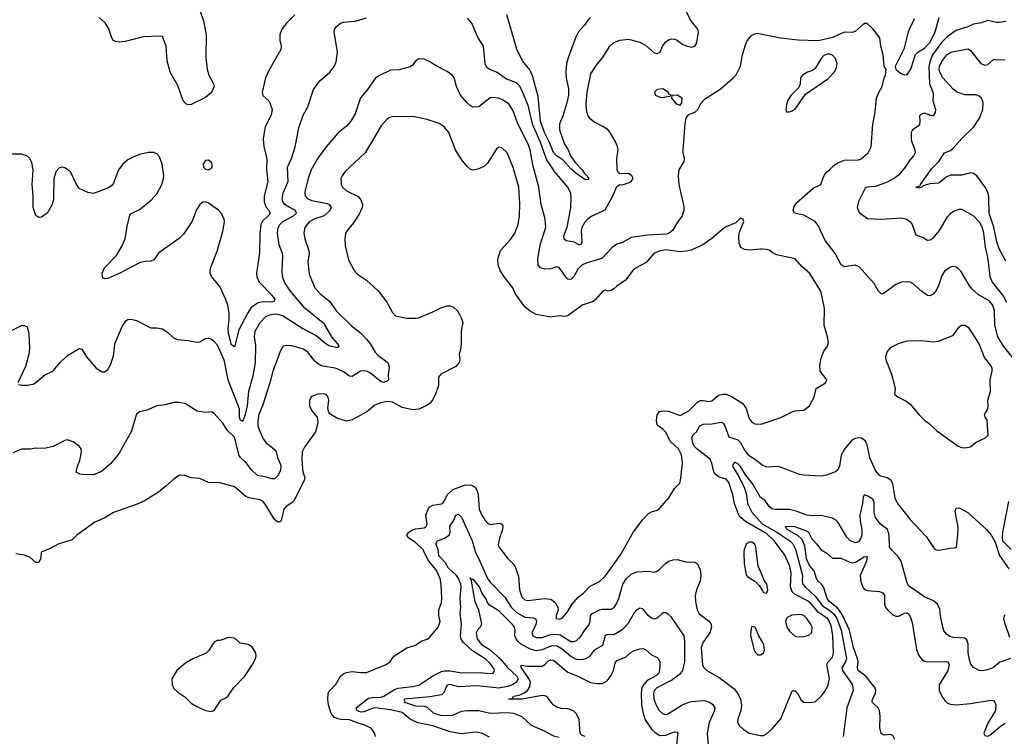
# Model space of a CAD drawing. Header units: inches. Extents: x 1473912 to 1647258, y 640388 to 773423.
# Tile 294 of 420: x 1514837 to 1521685, y 743071 to 748055. Entities that reach past the tile are written whole.
import ezdxf

# ---------------------------------------------------------------- set-up
doc = ezdxf.new("R2010")
doc.units = ezdxf.units.IN
doc.header["$MEASUREMENT"] = 0
doc.layers.add('B5714', color=7, linetype='Continuous')
doc.layers.add('B5724', color=7, linetype='Continuous')

msp = doc.modelspace()

# ---------------------------------------------------------------- linework, layer by layer
at = {"layer": 'B5714', "color": 5}
for points, elevation in [([(1516750, 748088.4), (1516691.7, 748030), (1516661.3, 747990), (1516646.4, 747950), (1516646.4, 747910), (1516654.9, 747870), (1516652.4, 747847.6), (1516570, 747702.7), (1516547.6, 747650), (1516523.6, 747550), (1516527.7, 747527.7), (1516570, 747490.3), (1516577.8, 747477.8), (1516593.4, 747430), (1516586, 747390), (1516545.4, 747310), (1516530.2, 747230), (1516535.8, 747170), (1516556.3, 747090), (1516553.1, 747010), (1516563.5, 746930), (1516538.4, 746830), (1516537, 746790), (1516550, 746752.6), (1516570.2, 746730), (1516580.2, 746710), (1516566.2, 746690), (1516525.4, 746654.6), (1516514.5, 746630), (1516506.6, 746566.6), (1516505.5, 746434.5), (1516484.5, 746290), (1516487.2, 746267.2), (1516503.2, 746230), (1516590, 746140.2), (1516611.2, 746108.8), (1516603.8, 746096.2), (1516590.8, 746090), (1516530, 746092.7), (1516495, 746085), (1516446.7, 746053.3), (1516422.9, 746017.1), (1516361.2, 745898.8), (1516330, 745780.9), (1516310, 745794), (1516290, 745875.1), (1516287.2, 745910), (1516294.2, 745970), (1516294.1, 746014.1), (1516283.9, 746070), (1516271.3, 746110), (1516230, 746199.7), (1516171, 746270), (1516162.3, 746290), (1516160.9, 746310), (1516166.1, 746333.9), (1516210, 746446), (1516250, 746581), (1516261.3, 746650), (1516259.6, 746670), (1516239.5, 746710), (1516220.9, 746730), (1516150, 746779.3), (1516130, 746789.2), (1516110, 746786), (1516090, 746769.3), (1516066.3, 746733.7), (1516034.4, 746650), (1515975.9, 746564.1), (1515946.2, 746533.8), (1515805.8, 746434.2), (1515770, 746384.5), (1515750, 746374.7), (1515710, 746373.7), (1515674.4, 746365.6), (1515530, 746289.7), (1515450, 746255.1), (1515430, 746252), (1515418, 746258), (1515412, 746270), (1515411.5, 746291.5), (1515427.7, 746330), (1515510, 746414.9), (1515550, 746481.3), (1515570, 746530.4), (1515583.9, 746616.1), (1515603.5, 746696.5), (1515611.9, 746708.1), (1515670, 746735.9), (1515750, 746797.7), (1515790, 746844.6), (1515825.3, 746910), (1515837.5, 746950), (1515838.7, 746970), (1515828.2, 747050), (1515810, 747100.5), (1515790, 747121.1), (1515770.7, 747130.7), (1515730, 747131.9), (1515670, 747117.2), (1515630, 747102.4), (1515590, 747080.3), (1515554, 747050), (1515524, 747010), (1515490, 746918), (1515478, 746902), (1515454.4, 746885.6), (1515350, 746847.3), (1515310, 746852.7), (1515250, 746880.9), (1515230, 746912.7), (1515190, 746996.9), (1515150, 747025.1), (1515130, 747029.7), (1515110, 747023), (1515090, 747002), (1515075, 746950), (1515071.3, 746808.7), (1515062.6, 746770), (1515027.3, 746710), (1514990, 746682.7), (1514970, 746678.4), (1514950, 746694.5), (1514929.8, 746750), (1514930.7, 746830), (1514923.2, 746910), (1514930.6, 747010.6), (1514921.7, 747061.7), (1514908.6, 747090), (1514887.9, 747107.9), (1514850, 747119.8), (1514770, 747119.4)], 720), ([(1516085.5, 748130), (1516115.9, 748050), (1516134.6, 747950), (1516131.6, 747791.6), (1516140.2, 747710), (1516153.4, 747670), (1516186, 747610), (1516188.6, 747590), (1516170, 747548.9), (1516130, 747514.2), (1516030, 747465.1), (1516010, 747462.9), (1515991.8, 747470), (1515973.5, 747490), (1515936.3, 747596.3), (1515883.8, 747690), (1515862, 747770), (1515854.7, 747870), (1515830, 747938.4), (1515810, 747941.5), (1515695.9, 747935.9), (1515570, 747902.4), (1515530, 747899.4), (1515503.2, 747903.2), (1515489.9, 747909.9), (1515477.4, 747930), (1515455.3, 747995.3), (1515432.7, 748032.7), (1515390, 748069.3)], 680), ([(1517950, 748066), (1517984, 748024), (1518023, 747930), (1518060.4, 747870), (1518072.4, 747750), (1518080.5, 747730), (1518105.6, 747710), (1518157.3, 747690), (1518223.8, 747643.8), (1518290, 747618), (1518310, 747597.6), (1518327.4, 747567.4), (1518370, 747460.5), (1518402.2, 747330), (1518454.9, 747210), (1518500.8, 747080.8), (1518556.2, 746996.2), (1518647.7, 746890), (1518667, 746850), (1518670.6, 746810.6), (1518667.6, 746750), (1518643.2, 746610), (1518619.5, 746550), (1518622.5, 746530), (1518640.5, 746520.5), (1518690.4, 746510.4), (1518731.5, 746488.5), (1518743.6, 746496.4), (1518749.3, 746510.7), (1518743.9, 746590), (1518748.7, 746611.3), (1518770.1, 746650), (1518790, 746672.5), (1518810, 746685.7), (1518908.3, 746731.7), (1518962.7, 746830), (1518990, 746895.6), (1519010, 746908.9), (1519030, 746906.8), (1519076.7, 746923.3), (1519089.3, 746930.7), (1519103.1, 746950), (1519094.3, 746970), (1519070, 746986), (1519010, 746983.5), (1519001.6, 746990), (1518993.1, 747010), (1518990.2, 747089.8), (1518999.3, 747150), (1518994.2, 747174.2), (1518978, 747210), (1518946.9, 747266.9), (1518929.1, 747289.1), (1518893.3, 747313.3), (1518830, 747344.2), (1518805.3, 747365.3), (1518789, 747390), (1518778.6, 747430), (1518777.6, 747470), (1518783.5, 747550), (1518810, 747679.3), (1518854.3, 747745.7), (1518890, 747789.5), (1518940.4, 747870), (1518970, 747896.9), (1519010, 747913.7), (1519070, 747919.2), (1519150, 747898), (1519190, 747878.3), (1519250, 747825.4), (1519270, 747819.7), (1519291.3, 747828.7), (1519307.9, 747870), (1519330, 747901.7), (1519350, 747915.8), (1519370, 747921.6), (1519390, 747919.8), (1519410, 747911.8), (1519450, 747883.5), (1519481.2, 747870), (1519510, 747864), (1519533.4, 747870), (1519546.3, 747893.7), (1519558.5, 747970), (1519552.7, 747990), (1519504, 748050), (1519454.7, 748150)], 740), ([(1518807.4, 748070), (1518787.8, 748052.2), (1518764, 748016), (1518722.7, 747970), (1518703.5, 747930), (1518650.8, 747790), (1518639.2, 747750), (1518634.2, 747690), (1518637.2, 747650), (1518653.7, 747573.7), (1518653.6, 747530), (1518643.4, 747476.6), (1518615.2, 747384.8), (1518591.3, 747330), (1518591.1, 747290), (1518626.7, 747190), (1518651.3, 747150), (1518668.7, 747108.7), (1518701, 747061), (1518749, 747010), (1518764.3, 746984.3), (1518781.6, 746970), (1518795.5, 746950), (1518790, 746942.7), (1518770, 746942.4), (1518703.1, 746990), (1518670, 747017.7), (1518617.4, 747077.4), (1518568.8, 747110), (1518550, 747131.5), (1518521.8, 747201.8), (1518486.9, 747270), (1518460.2, 747350), (1518442.1, 747522.1), (1518404.5, 747664.5), (1518385.7, 747705.7), (1518333.7, 747770), (1518295.1, 747850), (1518224.2, 748090)], 720), ([(1514830, 745518), (1514852.7, 745512.7), (1514890, 745512.3), (1514930, 745520.9), (1514950, 745532.3), (1515010, 745582), (1515070, 745612.7), (1515118.8, 745670), (1515170, 745719), (1515250, 745769), (1515270, 745764), (1515302, 745710), (1515370, 745632.7), (1515410, 745605.2), (1515430, 745606), (1515450, 745622.7), (1515470, 745659), (1515492.8, 745727.2), (1515499.9, 745800.1), (1515550, 745922), (1515578, 745962), (1515590, 745969), (1515612.9, 745972.9), (1515650, 745964), (1515750, 745913.2), (1515790, 745912.7), (1515830, 745905.2), (1515870, 745877.2), (1515904.4, 745844.4), (1515931.5, 745831.5), (1516010, 745824), (1516070, 745811.5), (1516090, 745814), (1516130, 745838.4), (1516150, 745840.7), (1516170, 745834), (1516190, 745818), (1516210, 745794.3), (1516257.8, 745690), (1516284.4, 745550), (1516363.7, 745350), (1516364.4, 745290), (1516370, 745273.3), (1516390, 745263), (1516407.3, 745310), (1516420.4, 745370), (1516430, 745472.3), (1516462, 745578), (1516476.2, 745670), (1516480.1, 745790), (1516470.9, 745850), (1516474.6, 745890), (1516509.4, 745950), (1516550, 745989.9), (1516577.7, 746002.3), (1516610, 746008.4), (1516633.4, 746006.6), (1516670, 745995), (1516806.7, 745906.7), (1516899.8, 745859.8), (1516956.8, 745810), (1516986.6, 745790), (1517045.5, 745774.5), (1517057.2, 745782.8), (1517058, 745790), (1517008.8, 745848.8), (1516956.5, 745936.5), (1516819.3, 746050), (1516718, 746170), (1516679.8, 746230), (1516666, 746270), (1516661.6, 746310), (1516667.8, 746410), (1516664.3, 746430), (1516640.6, 746490), (1516629.4, 746570), (1516634.3, 746610), (1516645.2, 746630), (1516665.4, 746650), (1516742.3, 746690), (1516763.2, 746710), (1516754, 746730), (1516710.4, 746750.4), (1516681.8, 746770), (1516667.9, 746790), (1516662.7, 746810), (1516668.7, 746850), (1516705, 746930), (1516700.6, 747030), (1516727.3, 747090), (1516752.3, 747170), (1516777.6, 747302.4), (1516809, 747391), (1516841.6, 747450), (1516880.4, 747570), (1516925.3, 747630), (1516993.1, 747690), (1517023.1, 747730), (1517037.6, 747762.4), (1517046.5, 747830), (1517023.1, 747970), (1517027, 747990), (1517042.4, 748010), (1517068, 748030), (1517090, 748038), (1517170, 748044.2), (1517250, 748066.9)], 740), ([(1520000, 747952.5), (1519970, 747958.4), (1519946.2, 747953.8), (1519920.3, 747939.7), (1519896.3, 747910), (1519882.9, 747877.1), (1519858.3, 747801.7), (1519848.7, 747730), (1519818.7, 747670), (1519795.5, 747644.5), (1519708, 747570), (1519600.4, 747499.6), (1519571.3, 747470), (1519550.7, 747429.3), (1519530, 747409), (1519486.8, 747393.2), (1519471, 747370), (1519463, 747330), (1519448.3, 747148.3), (1519448.2, 747130), (1519458, 747090), (1519456.3, 747070), (1519422, 747010), (1519416.4, 746970), (1519422.3, 746910), (1519455.1, 746755.1), (1519456.5, 746730), (1519444.7, 746690), (1519412.2, 746647.8), (1519377.3, 746590), (1519354, 746570), (1519335.4, 746564.6), (1519203.4, 746556.6), (1519090, 746540.4), (1519030, 746504.7), (1518990, 746494.3), (1518956.4, 746470), (1518885.8, 746394.3), (1518790, 746366.9), (1518750, 746349.2), (1518718.9, 746321.1), (1518690, 746269.7), (1518670, 746248.7), (1518650, 746250.9), (1518640.2, 746260.2), (1518590, 746331.3), (1518570, 746336.9), (1518530, 746323.1), (1518490, 746319.2), (1518458.4, 746330), (1518443.9, 746350), (1518440.3, 746390), (1518456.8, 746490), (1518495.3, 746610), (1518492.3, 746670), (1518463.2, 746770), (1518447.2, 746890), (1518406.2, 747046.2), (1518388.3, 747150), (1518372.6, 747190), (1518302, 747330), (1518270, 747421.6), (1518238.3, 747470), (1518190, 747500.4), (1518164, 747510), (1518130, 747514.8), (1518110, 747511), (1518030, 747448.2), (1517990, 747446.6), (1517970, 747457.4), (1517950, 747475.8), (1517903.1, 747530), (1517874.3, 747590), (1517858.7, 747650), (1517844.5, 747670), (1517810, 747694.3), (1517733.7, 747733.7), (1517690, 747762), (1517650, 747779.5), (1517610, 747782.7), (1517591, 747770), (1517570, 747739), (1517552.5, 747727.5), (1517473.3, 747706.7), (1517415.8, 747704.2), (1517335.6, 747664.4), (1517310, 747646), (1517256.4, 747570), (1517208.2, 747511.8), (1517170, 747400.9), (1517141.1, 747350), (1517110, 747315.1), (1517052.1, 747267.9), (1516968.5, 747171.5), (1516910, 747091.3), (1516863.8, 747010), (1516842.5, 746950), (1516821.6, 746870), (1516819.2, 746850), (1516822.8, 746830), (1516841.7, 746810), (1516870, 746798.1), (1516976.6, 746776.6), (1516990.4, 746770), (1517002.6, 746750), (1516995.6, 746730), (1516955.2, 746690), (1516890, 746669.9), (1516850.2, 746650), (1516821.3, 746610), (1516813.2, 746570), (1516819.1, 746530), (1516849.1, 746450), (1516850.2, 746430), (1516841.3, 746370), (1516850, 746284.7), (1516889.2, 746190), (1516924.2, 746150), (1516994.6, 746094.6), (1517038, 746030), (1517145.7, 745925.7), (1517210, 745874), (1517250, 745833.8), (1517277.9, 745797.9), (1517310, 745742.3), (1517330, 745719.1), (1517397.4, 745670), (1517405.5, 745650), (1517406, 745630), (1517399.3, 745590), (1517401.5, 745550), (1517396, 745544), (1517370, 745533), (1517350, 745535.9), (1517276.5, 745596.5), (1517250, 745609.9), (1517230, 745613.9), (1517207.4, 745610), (1517150, 745574.2), (1517130, 745575.1), (1517090, 745605.6), (1517050, 745624.4), (1517030, 745631.5), (1516945.6, 745645.6), (1516917.5, 745657.5), (1516890, 745680.4), (1516841.8, 745741.8), (1516810, 745763.1), (1516730, 745787.1), (1516690.3, 745789.7), (1516670, 745784.5), (1516650, 745753.2), (1516598, 745610), (1516577.5, 745530), (1516525.3, 745370), (1516500.4, 745310), (1516493.8, 745270), (1516494.5, 745230), (1516499.5, 745210), (1516530, 745140.3), (1516550, 745114.4), (1516610, 745066.7), (1516620.8, 745050), (1516630.2, 745010), (1516650, 744962), (1516653.2, 744950), (1516650, 744920.9), (1516630, 744879.5), (1516610, 744862.9), (1516590, 744861.6), (1516554, 744874), (1516490, 744884.7), (1516450, 744923.8), (1516412.8, 744972.8), (1516372.3, 745010), (1516363.9, 745023.9), (1516330, 745151), (1516279.7, 745199.7), (1516250, 745249.6), (1516190, 745317.2), (1516170, 745329), (1516130, 745324), (1516072.5, 745332.5), (1515990, 745382.7), (1515950, 745392.7), (1515910, 745394), (1515850, 745377.2), (1515790, 745369.4), (1515721.4, 745338.6), (1515670, 745327.8), (1515650, 745311.8), (1515613, 745190), (1515530, 745040.7), (1515470, 744969.4), (1515406.4, 744913.6), (1515350, 744889.7), (1515271.7, 744891.7), (1515254.8, 744894.8), (1515229.4, 744909.4), (1515238.4, 744950), (1515254.7, 744990), (1515266.6, 745050), (1515265.2, 745070), (1515250, 745089), (1515210, 745119), (1515170, 745133.2), (1515150, 745129.2), (1515070, 745086), (1515050, 745081.2), (1515006.4, 745073.6), (1514950, 745076), (1514910, 745069.4), (1514850, 745069.4), (1514790, 745042.9)], 760), ([(1520000, 746459.3), (1519990, 746459.7), (1519910, 746453.3), (1519878, 746458), (1519852.3, 746470), (1519840.4, 746500.4), (1519838.9, 746550), (1519843.3, 746576.7), (1519872.3, 746652.3), (1519868.4, 746668.4), (1519850, 746674), (1519817.1, 746642.9), (1519750, 746614), (1519730, 746600.7), (1519650, 746533.6), (1519588, 746490), (1519506.8, 746453.2), (1519475.4, 746444.6), (1519430, 746440.7), (1519330, 746455), (1519292, 746448), (1519249.5, 746430.5), (1519194.2, 746365.8), (1519123.8, 746330), (1519102, 746310), (1519050, 746243), (1518990, 746202.3), (1518970, 746183.5), (1518950, 746172.8), (1518930, 746168), (1518910, 746174.3), (1518890, 746164.2), (1518842.4, 746110), (1518824.3, 746095.7), (1518750, 746069.7), (1518650, 745995.8), (1518630, 745991.2), (1518590, 745994.7), (1518530, 745985.6), (1518430, 746005.6), (1518387, 746027), (1518350, 746059.3), (1518282.9, 746150), (1518266.6, 746190), (1518206, 746266), (1518178, 746310), (1518163.7, 746350), (1518162.9, 746390), (1518181.6, 746450), (1518250, 746525.7), (1518280.3, 746570), (1518303.8, 746630), (1518312.7, 746690), (1518315.2, 746775.2), (1518307.7, 746890), (1518268, 747028), (1518227, 747130), (1518190, 747164.5), (1518170, 747169.4), (1518150, 747152.7), (1518090, 747058), (1518070, 747037), (1518030, 747018), (1517990, 747009.5), (1517970, 747016.2), (1517950, 747033.6), (1517910, 747083.6), (1517869, 747149), (1517822.3, 747270), (1517790, 747309.7), (1517753.7, 747333.7), (1517670, 747362), (1517570, 747380.9), (1517430, 747380.5), (1517410, 747374.3), (1517390, 747361.3), (1517350, 747317.6), (1517239.5, 747130), (1517100.4, 746999.6), (1517078.9, 746970), (1517071.7, 746950), (1517071.8, 746910), (1517081.1, 746890), (1517110, 746864.2), (1517190, 746824.7), (1517210, 746803.1), (1517221, 746770), (1517219.8, 746750), (1517197.4, 746702.6), (1517157.9, 746642.1), (1517113.7, 746590), (1517103.7, 746570), (1517098, 746530), (1517101.5, 746481.5), (1517124.8, 746384.8), (1517162.4, 746310), (1517185.9, 746285.9), (1517250, 746244.4), (1517330.8, 746170), (1517390.4, 746090.4), (1517430, 746018), (1517450, 745996), (1517530, 745978.8), (1517590, 745978.8), (1517610, 745982.8), (1517710, 746022.8), (1517762, 746050), (1517810, 746064.4), (1517830, 746064.4), (1517855.1, 746055.1), (1517882, 746030), (1517893.4, 746010), (1517910, 745978), (1517918, 745950), (1517906.7, 745890), (1517908.4, 745810), (1517904.4, 745770), (1517892.4, 745730), (1517897.1, 745690), (1517894.4, 745670), (1517870, 745643.6), (1517764.9, 745590), (1517750.4, 745569.6), (1517748.9, 745510), (1517729.2, 745450), (1517708.9, 745411.1), (1517690.8, 745389.3), (1517667.6, 745372.4), (1517613.4, 745346.6), (1517570, 745342.3), (1517498.1, 745358.1), (1517430, 745394.6), (1517390, 745398.8), (1517349.2, 745390.8), (1517306.7, 745373.3), (1517252.4, 745327.6), (1517150, 745272.6), (1517110, 745264), (1517043.3, 745283.3), (1516994.7, 745314.7), (1516986.3, 745326.3), (1516981.3, 745350), (1516986.3, 745410), (1516981.6, 745430), (1516968, 745448), (1516950, 745454.3), (1516911.2, 745451.2), (1516866.1, 745433.9), (1516853.7, 745410), (1516853.7, 745370), (1516870, 745334), (1516904.9, 745290), (1516910.5, 745250.5), (1516895.3, 745190), (1516817.8, 745082.2), (1516802.7, 745050), (1516798.8, 744990), (1516807.1, 744910), (1516819.4, 744870), (1516815.5, 744850), (1516744.4, 744710), (1516730, 744695), (1516690.1, 744669.9), (1516675.3, 744650), (1516658.9, 744581.1), (1516650, 744563.1), (1516630, 744564.1), (1516610, 744580.2), (1516550, 744678.5), (1516530, 744703.9), (1516510, 744716.8), (1516430, 744730.9), (1516410, 744739.8), (1516330, 744806.6), (1516230, 744833.5), (1516150, 744837.4), (1516090, 744863.6), (1516030, 744869.5), (1515984.8, 744884.8), (1515950, 744886.6), (1515914.6, 744865.4), (1515854, 744810), (1515802, 744770), (1515710, 744711.5), (1515654.8, 744685.2), (1515490, 744628), (1515430, 744591.3), (1515359, 744561), (1515234.9, 744470), (1515201.6, 744438.4), (1515110, 744410.9), (1515050, 744376.5), (1514987.1, 744352.9), (1514984.4, 744310), (1514970, 744279.3), (1514950, 744279.5), (1514910, 744314), (1514871.1, 744331.1), (1514810, 744341.1)], 780), ([(1514758, 745882), (1514850, 745929), (1514870, 745929), (1514890, 745918), (1514900.9, 745870), (1514904.7, 745770), (1514901.5, 745730), (1514877.2, 745642.8), (1514824, 745530)], 740), ([(1517312.3, 743070), (1517308, 743090), (1517284.9, 743124.9), (1517237, 743150), (1517190, 743161.8), (1517130, 743184.9), (1517070, 743188.3), (1517050, 743192.1), (1517024.4, 743204.4), (1517003, 743230), (1516985.7, 743290), (1516979.8, 743330), (1516982.6, 743370), (1516990, 743384.9), (1517034.3, 743430), (1517068.6, 743490), (1517090, 743505.2), (1517110, 743514.6), (1517150, 743522.3), (1517210, 743514.5), (1517250, 743514.7), (1517386.6, 743570), (1517413.3, 743590), (1517426.4, 743613.6), (1517443.7, 743630), (1517530, 743686.7), (1517590, 743706.4), (1517630, 743732.7), (1517670, 743746.4), (1517690, 743760.4), (1517747.1, 743830), (1517761.1, 743870), (1517752.7, 743912.7), (1517752.6, 743950), (1517770, 744002.8), (1517774, 744030), (1517769, 744130), (1517761.6, 744170), (1517734.6, 744230), (1517681.8, 744290), (1517639.8, 744370), (1517590, 744419.8), (1517543.6, 744450), (1517528.7, 744470), (1517544, 744490), (1517570, 744507.2), (1517590, 744514.7), (1517650, 744522.3), (1517664.5, 744530), (1517670.9, 744550), (1517662, 744610), (1517676.8, 744650), (1517690, 744667.2), (1517710, 744679.1), (1517770, 744689.1), (1517782.2, 744697.8), (1517791.8, 744708.2), (1517810.8, 744750), (1517850, 744788), (1517930, 744818.5), (1517970, 744821.3), (1517990, 744813.4), (1518003.7, 744803.7), (1518019.2, 744779.2), (1518025.7, 744750), (1518032.4, 744650), (1518050.2, 744610), (1518076.1, 744570), (1518090, 744553.1), (1518110, 744544.7), (1518172.7, 744552.8), (1518188.8, 744548.8), (1518196.2, 744536.2), (1518195.6, 744510), (1518173, 744450), (1518165.3, 744405.3), (1518170.3, 744390), (1518229.4, 744309.4), (1518270.2, 744270.2), (1518283.6, 744250), (1518305.2, 744185.2), (1518313.6, 744090), (1518330, 744040.3), (1518350, 744019.7), (1518370, 744015.9), (1518490, 744030.2), (1518530, 744024.7), (1518560.9, 744000.9), (1518580.8, 743970), (1518582, 743950), (1518568.2, 743910), (1518568.9, 743890), (1518590, 743885.2), (1518610, 743893), (1518641.6, 743930), (1518680.4, 743990), (1518721.8, 744038.2), (1518761.1, 744070), (1518805, 744115), (1518870, 744149), (1518910, 744184.2), (1519013.6, 744330), (1519105.8, 744494.2), (1519170, 744579.3), (1519210, 744622), (1519230, 744633.4), (1519270, 744644.4), (1519290, 744657.1), (1519350.7, 744729.3), (1519390, 744794), (1519427.5, 744832.5), (1519433.6, 744850), (1519447.3, 744970), (1519438.9, 745030), (1519418.9, 745070), (1519362.4, 745122.4), (1519330, 745184.2), (1519310, 745206.8), (1519276.3, 745230), (1519270, 745240.9), (1519266.2, 745266.2), (1519270, 745306), (1519287.6, 745330), (1519310, 745335.8), (1519350, 745333.2), (1519430, 745301.5), (1519490, 745333.8), (1519550, 745395.4), (1519570, 745405.8), (1519590, 745407.3), (1519630, 745399), (1519650, 745404), (1519697.2, 745442.8), (1519728.2, 745451.8), (1519750, 745451), (1519793.1, 745433.1), (1519866.2, 745386.2), (1519889.2, 745350), (1519910, 745282), (1519930, 745256.4), (1519950, 745245.3), (1519990, 745241.3), (1520000, 745244.7)], 780), ([(1520000, 744498.5), (1519885.5, 744565.5), (1519853.7, 744590), (1519837.4, 744610), (1519807.6, 744690), (1519797.4, 744750), (1519770, 744836.3), (1519750, 744860.3), (1519696.8, 744876.8), (1519673.6, 744893.6), (1519663.9, 744910), (1519651, 744971), (1519639.1, 744999.1), (1519547.8, 745067.8), (1519528.7, 745090), (1519519.5, 745110), (1519510.7, 745150), (1519522.7, 745170), (1519543.1, 745190), (1519567.8, 745230), (1519590, 745242.2), (1519650, 745244.7), (1519715.9, 745255.9), (1519730, 745248.9), (1519742, 745230), (1519770, 745154), (1519832.6, 745132.6), (1519850, 745114.7), (1519879.6, 745059.6), (1519903.2, 745030), (1519964.2, 744990), (1519999.9, 744959.9)], 760), ([(1520000, 744725.1), (1519990, 744732.9), (1519934.3, 744830), (1519886.4, 744886.4), (1519850, 744947.1), (1519830, 744968.7), (1519810, 744974.8), (1519803.1, 744970), (1519795, 744950), (1519837.6, 744877.6), (1519876.7, 744796.7), (1519890.9, 744750.9), (1519899.2, 744690), (1519928.7, 744630), (1520000.1, 744550)], 740), ([(1518105.3, 743065.3), (1518050, 743093), (1518010, 743100.5), (1517910.3, 743089.7), (1517830, 743103.7), (1517710, 743143.9), (1517605.6, 743165.6), (1517552.3, 743190), (1517496, 743236), (1517415.3, 743255.3), (1517310, 743269.6), (1517290, 743265.6), (1517230, 743240.7), (1517210, 743239.7), (1517181.1, 743250), (1517178.2, 743270), (1517263.7, 743336.3), (1517290, 743341.9), (1517350, 743343.5), (1517370, 743351.1), (1517443.1, 743396.9), (1517470, 743406.8), (1517570, 743417.5), (1517613, 743427), (1517710, 743491.3), (1517770, 743522.3), (1517790, 743527.1), (1517830, 743527.3), (1517912.7, 743512.7), (1518030, 743515.5), (1518110, 743507.6), (1518128.8, 743511.2), (1518136.9, 743523.1), (1518138.5, 743530), (1518131.1, 743550), (1518110, 743578.3), (1518074, 743610), (1517986.2, 743666.2), (1517923.1, 743723.1), (1517907.1, 743747.1), (1517902.3, 743770), (1517909.9, 743850.1), (1517901.5, 743930), (1517904.3, 743970), (1517899.9, 744030), (1517907.7, 744110), (1517905.3, 744130), (1517888.5, 744170), (1517874.5, 744190), (1517820.3, 744240.3), (1517797.7, 744277.7), (1517758.7, 744318.7), (1517752.1, 744330), (1517748.3, 744370), (1517730.9, 744410), (1517743.2, 744430), (1517790.6, 744450), (1517824.2, 744470), (1517831.6, 744490), (1517828.3, 744531.8), (1517853.9, 744570), (1517870, 744608.3), (1517890, 744617.2), (1517910, 744594.5), (1517984.2, 744430), (1518007.5, 744350), (1518029.1, 744310), (1518089.5, 744170), (1518110, 744143.2), (1518210, 744038.4), (1518255.2, 743970), (1518290, 743934.1), (1518350, 743898.9), (1518410, 743895.7), (1518426.2, 743886.2), (1518430.7, 743870.7), (1518427.2, 743850), (1518399.1, 743790), (1518406.8, 743770), (1518430, 743758.4), (1518470, 743758.2), (1518530, 743778.4), (1518570, 743782.9), (1518596.7, 743776.7), (1518670, 743730.8), (1518690, 743730.1), (1518710, 743736.8), (1518737.8, 743762.2), (1518767.1, 743810), (1518795.4, 743844.6), (1518803.7, 743870), (1518807.1, 743910), (1518816.7, 743923.2), (1518870, 743951.1), (1518890, 743955.6), (1518950, 743956.1), (1518971.9, 743968.1), (1518990, 743996.4), (1519004, 744030), (1519031.4, 744130), (1519057.4, 744170), (1519090, 744198.8), (1519130, 744216.2), (1519210, 744219.2), (1519250, 744212.9), (1519270, 744218.9), (1519290, 744233.7), (1519330, 744276.4), (1519350, 744290.4), (1519381, 744299), (1519410, 744300.4), (1519470, 744284.4), (1519530, 744283), (1519550, 744270.6), (1519568.5, 744230), (1519574.3, 744190), (1519568.8, 744150), (1519544.2, 744090), (1519535.8, 744050), (1519536.4, 744010), (1519548.4, 743950), (1519563.4, 743923.4), (1519632.2, 743872.2), (1519645.5, 743850), (1519648.2, 743830), (1519635.9, 743790), (1519590, 743725.1), (1519577.4, 743690), (1519586.8, 743566.8), (1519594.4, 743550), (1519614.9, 743530), (1519701.2, 743481.2), (1519803.3, 743403.2), (1519832, 743370), (1519850.2, 743330), (1519857.2, 743290), (1519852.6, 743250), (1519831.7, 743190), (1519830.3, 743170), (1519843.2, 743143.2), (1519870, 743118.7), (1519910, 743092.4), (1519990, 743076.3), (1520000, 743077.1)], 760), ([(1520000, 744191), (1519973.6, 744253.6), (1519956.8, 744390), (1519947.3, 744410), (1519930, 744422), (1519910, 744422), (1519890, 744406.6), (1519874.9, 744370), (1519872.2, 744350), (1519876.3, 744270), (1519890, 744194), (1519901, 744181), (1519950.7, 744150.7), (1519979.1, 744119.1), (1520000, 744087.3)], 780), ([(1519627.1, 743010), (1519621.6, 743090), (1519635.4, 743170), (1519672.6, 743252.6), (1519674.9, 743270), (1519659.6, 743290), (1519630, 743309.3), (1519610, 743316.5), (1519590, 743319.2), (1519510, 743311.1), (1519490, 743307.5), (1519450, 743289.4), (1519350, 743226.7), (1519330, 743221.6), (1519310, 743226.8), (1519285, 743250), (1519262.4, 743290), (1519249.2, 743329.2), (1519246.9, 743370), (1519252, 743390), (1519270, 743411.9), (1519370, 743461.5), (1519434.4, 743510), (1519450.1, 743530), (1519462.9, 743590), (1519463.3, 743730), (1519457.4, 743770), (1519370, 743899), (1519350, 743917.6), (1519330, 743929), (1519310, 743930.3), (1519270, 743893.7), (1519250, 743886.5), (1519230, 743893.7), (1519210.4, 743910), (1519170, 743958), (1519150, 743962.4), (1519130, 743950.3), (1519110, 743930.3), (1519066.1, 743853.9), (1519024.4, 743810), (1518970, 743777.3), (1518930, 743780.2), (1518910, 743773.1), (1518890, 743703.6), (1518833.5, 743670), (1518796.6, 743623.4), (1518771.8, 743610), (1518750, 743604.4), (1518710, 743606), (1518670, 743626.6), (1518610, 743678.1), (1518570, 743701.4), (1518530, 743698.2), (1518470, 743673.9), (1518430, 743666.5), (1518390, 743678.1), (1518326, 743710), (1518303.2, 743730), (1518289.4, 743750), (1518280.9, 743770), (1518282.5, 743810), (1518277.8, 743830), (1518263.7, 743850), (1518170, 743944.3), (1518104.4, 743984.4), (1518090, 744001.6), (1518077.9, 744030), (1518051.7, 744070), (1518035.5, 744110), (1517990, 744163.6), (1517980.4, 744160.4), (1517970, 744174.8), (1517970, 744166.6), (1517979.7, 744159.7), (1517977.3, 744150), (1518003.5, 744010), (1518028, 743950), (1518049.8, 743850.2), (1518039.7, 743830), (1518021, 743810), (1518012.7, 743790), (1518018.5, 743750), (1518048.6, 743710), (1518110, 743672.8), (1518179.3, 743610), (1518229.5, 743549.5), (1518293.7, 743490), (1518303.4, 743470), (1518294.7, 743450), (1518268.2, 743431.8), (1518230, 743417.2), (1518170, 743406), (1518018.2, 743421.8), (1517890, 743415.7), (1517830, 743431.9), (1517816, 743430), (1517810, 743427.7), (1517804, 743416), (1517790, 743378.6), (1517770, 743361), (1517690, 743345.5), (1517510, 743330.5), (1517512.6, 743310), (1517590, 743282.9), (1517650, 743280.1), (1517670, 743274.1), (1517713.7, 743233.7), (1517770, 743217.1), (1517850, 743217.6), (1517910, 743245.6), (1517948.8, 743251.2), (1518030, 743250.2), (1518110, 743232.3), (1518230, 743236.5), (1518272.5, 743232.5), (1518329.8, 743209.8), (1518395.1, 743150), (1518484.5, 743110), (1518550, 743074), (1518590, 743064.4)], 740), ([(1520000, 743729.9), (1519974.7, 743774.7), (1519951.3, 743831.3), (1519930, 743834), (1519922, 743810), (1519919.1, 743770), (1519944.9, 743670), (1519953.2, 743653.2), (1519970, 743638.8), (1519990, 743637.3), (1520000, 743644.2)], 780), ([(1518770.5, 743070), (1518750, 743076.4), (1518734.6, 743090), (1518728.1, 743188.1), (1518710, 743227.4), (1518688.8, 743248.8), (1518650, 743262.6), (1518603.9, 743263.9), (1518573.2, 743273.2), (1518547.8, 743290), (1518505.1, 743345.1), (1518490, 743352.2), (1518470, 743354.3), (1518332, 743330), (1518237.2, 743330), (1518264.5, 743335.5), (1518272.3, 743350), (1518310, 743356.6), (1518346.5, 743373.5), (1518369.4, 743390.6), (1518385.6, 743414.4), (1518388.6, 743450), (1518376, 743475.9), (1518323.8, 743550), (1518322.5, 743557.5), (1518330, 743565.5), (1518370, 743559.8), (1518470, 743558.9), (1518490, 743570.2), (1518510, 743594.4), (1518530, 743603.7), (1518550, 743601.3), (1518650, 743516.8), (1518718, 743490), (1518806.4, 743446.4), (1518850, 743437.6), (1518890, 743439.2), (1518921.7, 743458.3), (1518947.9, 743492.1), (1518967, 743530), (1518978.8, 743581.2), (1518990, 743598.9), (1519050, 743620.9), (1519090, 743657), (1519110.8, 743669.2), (1519150, 743680.9), (1519170, 743681.7), (1519190, 743675.3), (1519230, 743637), (1519270, 743618.9), (1519278.3, 743610), (1519288.1, 743590), (1519289.3, 743549.3), (1519282.3, 743510), (1519264.8, 743495.2), (1519201.1, 743458.9), (1519174.5, 743430), (1519164.2, 743410), (1519158.1, 743370), (1519160.8, 743290), (1519170, 743240.4), (1519187.1, 743187.1), (1519230, 743121.5), (1519256.8, 743096.8), (1519290, 743077.8), (1519330, 743079.4), (1519390, 743101.8), (1519410, 743100.4), (1519415, 743095), (1519401.8, 742990)], 720)]:
    msp.add_lwpolyline(points, dxfattribs=dict(at, elevation=elevation))
for points, elevation in [([(1519310, 747574.7), (1519271.3, 747570), (1519250.8, 747550), (1519258.8, 747530), (1519290, 747515.5), (1519310, 747513), (1519350, 747522.8), (1519358, 747522), (1519368, 747530), (1519355.1, 747535.1), (1519346, 747550)], 760), ([(1519410, 747529.4), (1519371.6, 747528.4), (1519370.8, 747510), (1519390, 747484), (1519410, 747467.3), (1519430, 747461), (1519442.7, 747477.3), (1519443.7, 747510)], 760), ([(1516150, 747078), (1516130, 747076.3), (1516112.2, 747050), (1516116.4, 747030), (1516130, 747014.9), (1516150, 747010.4), (1516170, 747021.6), (1516175.1, 747030), (1516176, 747050), (1516170, 747062)], 720), ([(1516290, 743759), (1516230, 743737.2), (1516210, 743737.2), (1516190, 743725.2), (1516152.8, 743667.2), (1516134, 743650), (1516041, 743610), (1515990, 743580.9), (1515962.3, 743557.7), (1515930, 743529.2), (1515896.3, 743470), (1515897.3, 743430), (1515910, 743404.7), (1515938, 743378), (1515986.4, 743346.4), (1516030, 743302), (1516070, 743278), (1516130, 743251), (1516170, 743244), (1516190, 743250.8), (1516237, 743323), (1516270, 743338.8), (1516287.2, 743352.8), (1516326.6, 743410), (1516402.7, 743490), (1516457, 743570), (1516476, 743610), (1516482, 743630), (1516479, 743650), (1516452.9, 743692.9), (1516426, 743710), (1516370, 743719), (1516330, 743754)], 820)]:
    msp.add_lwpolyline(points, close=True, dxfattribs=dict(at, elevation=elevation))
at = {"layer": 'B5724', "color": 5}
for points, elevation in [([(1521755, 745690), (1521681.9, 745781.9), (1521640.5, 745850), (1521617.9, 745930), (1521616.6, 746030), (1521606, 746070), (1521580.3, 746100.3), (1521503, 746143), (1521461, 746181), (1521443.3, 746203.3), (1521383.8, 746303.8), (1521364.8, 746324.8), (1521350, 746334), (1521330, 746338.7), (1521310, 746335.1), (1521271.2, 746308.8), (1521250, 746276), (1521229.1, 746210.9), (1521210, 746172.3), (1521190, 746145.6), (1521170, 746135.6), (1521150, 746136.9), (1521110, 746165.1), (1521050, 746218.7), (1521030, 746229.7), (1521010, 746233), (1520970, 746229.7), (1520930, 746214.3), (1520850, 746153.6), (1520830, 746147.3), (1520810, 746166), (1520780.1, 746220.1), (1520676.2, 746336.2), (1520647.3, 746347.3), (1520570, 746336.4), (1520550, 746349.7), (1520508, 746430), (1520438.8, 746518.8), (1520390, 746623.7), (1520370, 746651.6), (1520290, 746696.4), (1520224.5, 746710), (1520217.4, 746730), (1520224.1, 746755.9), (1520238.8, 746781.2), (1520356.2, 746883.8), (1520408, 746910), (1520424, 746956), (1520442, 746990), (1520470, 747010.7), (1520498.7, 747041.3), (1520522, 747058), (1520570, 747078.8), (1520670, 747080.5), (1520690, 747087.7), (1520737, 747130), (1520757.6, 747170), (1520771.3, 747328.7), (1520787.7, 747412.3), (1520796.9, 747510), (1520811.1, 747548.9), (1520836, 747590), (1520848.9, 747648.9), (1520859, 747670), (1520862, 747710), (1520849.3, 747729.3), (1520842.7, 747810), (1520827, 747870), (1520818, 747930), (1520770, 747992.3), (1520730, 748029.3), (1520710, 748027.6), (1520650, 747976.1), (1520630, 747966.2), (1520570, 747968.9), (1520491, 747931), (1520390, 747907.1), (1520250, 747913.8), (1520127.1, 747927.1), (1520000, 747952.5)], 760), ([(1521697.6, 748042.4), (1521650, 748035.6), (1521630, 748036), (1521570, 748050.3), (1521526.4, 748033.6), (1521470, 748024.1), (1521430, 748006), (1521350, 747980.8), (1521290, 747937.4), (1521250, 747898.9), (1521185.9, 747810), (1521168.8, 747770), (1521159.9, 747730), (1521164.7, 747610), (1521187.7, 747550), (1521190.9, 747530), (1521188.4, 747490), (1521205.1, 747430), (1521203.7, 747410), (1521190, 747386.8), (1521170, 747388.4), (1521156.9, 747396.9), (1521130, 747403.9), (1521103.4, 747396.6), (1521094.2, 747385.8), (1521097.3, 747350), (1521094.1, 747325.9), (1521084.9, 747315.1), (1521046, 747290), (1521037.4, 747270), (1521036.4, 747230), (1521039.8, 747210), (1521062.6, 747150), (1521065.4, 747130), (1521056, 747110), (1521024.8, 747075.2), (1520995.3, 747030), (1520950, 746976.9), (1520925, 746955), (1520870, 746925.4), (1520790, 746895), (1520729.9, 746890.1), (1520717.4, 746882.6), (1520671.6, 746790), (1520661.7, 746750), (1520675.3, 746715.3), (1520732.1, 746672.1), (1520831, 746669), (1520970, 746676.8), (1521007.3, 746667.3), (1521029.8, 746649.8), (1521043, 746630), (1521070, 746558.4), (1521119.8, 746539.8), (1521150, 746522.4), (1521170, 746523), (1521190, 746536.3), (1521234.2, 746590), (1521290, 746683), (1521310, 746706.3), (1521335.1, 746724.9), (1521370, 746738.3), (1521390, 746736.9), (1521470, 746691.7), (1521510, 746648.9), (1521531.7, 746610), (1521540.7, 746570), (1521552.1, 746472.1), (1521569.9, 746390), (1521584.5, 746270), (1521600.8, 746230), (1521678.5, 746130), (1521700.3, 746090)], 740), ([(1521058.6, 748061.4), (1521016.5, 747970), (1520984.9, 747850), (1520924.7, 747730), (1520931.3, 747710), (1520962.5, 747682.5), (1520990, 747670.8), (1521010, 747674.8), (1521034.3, 747710), (1521067.9, 747812.1), (1521088.2, 747831.8), (1521130, 747856.6), (1521170, 747898.5), (1521202.7, 747970), (1521232.1, 748070)], 760), ([(1521695.6, 746375.6), (1521650, 746461.7), (1521632.9, 746510), (1521612.6, 746612.6), (1521580.2, 746710), (1521577.3, 746817.3), (1521571.6, 746851.6), (1521551.2, 746891.2), (1521493.6, 746970), (1521470, 746986.3), (1521450, 746991), (1521390, 746974.6), (1521310, 746972.9), (1521279.3, 746960.7), (1521230, 746918.5), (1521167.1, 746912.9), (1521121, 746899), (1521110.4, 746890), (1521090, 746884.2), (1521069.6, 746889.6), (1521099.3, 746900.7), (1521101.6, 746910), (1521180.9, 747019.1), (1521229.1, 747070), (1521269.8, 747130), (1521310, 747146.3), (1521330, 747160.5), (1521390, 747229.1), (1521472.9, 747310), (1521513, 747370), (1521534.4, 747430), (1521538.4, 747470), (1521534.8, 747490), (1521525.4, 747510), (1521510, 747523.5), (1521490, 747532.2), (1521410, 747531.5), (1521356.3, 747550), (1521330, 747570.8), (1521256.4, 747650), (1521236.1, 747690), (1521231.8, 747710), (1521234.4, 747730), (1521250, 747763.9), (1521284.2, 747810), (1521313.2, 747830), (1521430, 747852.9), (1521450, 747842), (1521522.3, 747750), (1521550, 747738.2), (1521570, 747742.8), (1521610, 747777.4), (1521622, 747778), (1521690, 747776.5)], 720), ([(1520000, 745244.7), (1520131, 745289), (1520210, 745328), (1520230, 745334), (1520290, 745338.8), (1520329, 745370), (1520361.2, 745430), (1520377.2, 745490), (1520441.2, 745530), (1520449.3, 745550), (1520404.5, 745610), (1520402, 745650), (1520410, 745702), (1520429.2, 745750), (1520455.5, 745784.5), (1520461.2, 745810), (1520455.1, 745850), (1520431.5, 745931.5), (1520435.1, 746050), (1520408.3, 746168.3), (1520332.3, 746290), (1520277.7, 746337.7), (1520230, 746392.7), (1520100.1, 746420.1), (1520070, 746435.1), (1520050, 746453.3), (1520030, 746458), (1520000, 746459.3)], 780), ([(1519999.9, 744959.9), (1520030, 744944.9), (1520110.3, 744950.3), (1520170, 744930.4), (1520250, 744895.8), (1520288.9, 744888.9), (1520410, 744882.6), (1520451, 744889), (1520510, 744913), (1520529.7, 744930.3), (1520540.5, 744950), (1520553.1, 745030), (1520573.6, 745066.4), (1520630, 745134.4), (1520650, 745145.7), (1520669.8, 745150.3), (1520690, 745147), (1520712.3, 745132.3), (1520726.7, 745106.7), (1520747.8, 745010), (1520790, 744918), (1520810, 744891.6), (1520822.8, 744882.8), (1520870.8, 744870.8), (1520894.7, 744854.7), (1520908.2, 744828.2), (1520923.6, 744730), (1520941.7, 744690), (1521030, 744579.5), (1521141.8, 744461.8), (1521197.7, 744377.7), (1521210, 744368.4), (1521230, 744366.4), (1521310, 744380.4), (1521338.9, 744381.1), (1521352.1, 744387.9), (1521362.3, 744470), (1521363.1, 744523.1), (1521342.7, 744637.3), (1521350, 744658), (1521370, 744661), (1521430, 744627.3), (1521561.3, 744510), (1521593.4, 744470), (1521622, 744422), (1521650.4, 744330), (1521716.3, 744236.3)], 760), ([(1521728.3, 743611.7), (1521652.7, 743587.3), (1521610, 743550.4), (1521570, 743533.4), (1521530, 743526), (1521510, 743528.8), (1521470, 743550.4), (1521453, 743573), (1521442.9, 743602.9), (1521434.2, 743654.2), (1521433.5, 743713.5), (1521423.5, 743743.5), (1521410, 743754.7), (1521330, 743757.6), (1521305.5, 743765.5), (1521282.2, 743782.2), (1521265.2, 743805.2), (1521256.5, 743830), (1521240.9, 743910), (1521236.7, 743956.7), (1521221.1, 743990), (1521192.6, 744012.6), (1521130, 744040.7), (1521018.5, 744118.5), (1521006.2, 744146.2), (1520968.5, 744288.5), (1520944.4, 744324.4), (1520898.7, 744370), (1520885.8, 744390), (1520883.3, 744470), (1520872.8, 744510), (1520821.3, 744550), (1520790, 744593.1), (1520779, 744630), (1520780.3, 744700.3), (1520770, 744721.3), (1520730, 744744.9), (1520710, 744750.4), (1520704, 744736), (1520699.5, 744690), (1520680.9, 744610), (1520681.8, 744570), (1520692.8, 744507.2), (1520692.9, 744470), (1520686.2, 744450), (1520670, 744424.7), (1520650, 744416.5), (1520610, 744434), (1520590, 744456.5), (1520530, 744557.4), (1520510, 744576.9), (1520490, 744588.1), (1520410, 744607.6), (1520350, 744605.4), (1520311, 744610), (1520236.7, 744636.7), (1520190, 744648.1), (1520090, 744647.8), (1520070, 744654.5), (1520050.1, 744670.1), (1520025.3, 744705.3), (1520000, 744725.1)], 740), ([(1521732.8, 744370), (1521681.3, 744421.3), (1521675.1, 744430), (1521671.8, 744450), (1521674, 744490), (1521715.3, 744704.7)], 760), ([(1520000.1, 744550), (1520103.4, 744490), (1520192.2, 744430), (1520214.5, 744410), (1520232.8, 744372.8), (1520280.5, 744190), (1520279.9, 744150), (1520284.3, 744130), (1520299.9, 744110), (1520370, 744046.2), (1520419.8, 743979.8), (1520470, 743948.2), (1520500.5, 743920.5), (1520519.6, 743890), (1520549.1, 743810), (1520586.5, 743613.5), (1520579.7, 743590), (1520554.5, 743550), (1520558.8, 743530), (1520628, 743430), (1520634.5, 743390), (1520588.5, 743268.5), (1520563.1, 743070)], 740), ([(1520923.9, 743050), (1520910, 743077.4), (1520890, 743084.4), (1520850, 743080.4), (1520827.3, 743090), (1520818.6, 743130), (1520821.4, 743210), (1520817.7, 743250), (1520807.7, 743270), (1520776.2, 743296.2), (1520766.8, 743310), (1520768.7, 743330), (1520788, 743370), (1520790.7, 743390), (1520784.7, 743410), (1520721.4, 743490), (1520668, 743530), (1520663.2, 743550), (1520668.4, 743590), (1520664.8, 743610), (1520635.4, 743690), (1520608.9, 743810), (1520557.9, 743917.9), (1520525.3, 743965.3), (1520466.3, 744010), (1520453.2, 744030), (1520427.2, 744110), (1520411.9, 744131.9), (1520389.8, 744150), (1520378.1, 744170), (1520361.8, 744221.8), (1520330, 744258.5), (1520310, 744306), (1520296.5, 744396.5), (1520279.8, 744439.8), (1520248, 744468), (1520173.6, 744510), (1520162.4, 744530), (1520186.2, 744533.8), (1520225.5, 744530), (1520310, 744500.8), (1520322, 744490), (1520345.5, 744445.5), (1520379, 744410), (1520410, 744367.9), (1520450, 744345.3), (1520490, 744310.4), (1520550, 744311.3), (1520610, 744282.3), (1520630, 744278.2), (1520650, 744283.2), (1520710, 744319.3), (1520730, 744321), (1520726.3, 744290), (1520682.9, 744190), (1520685.9, 744145.9), (1520703.2, 744103.2), (1520713, 744093), (1520730, 744086), (1520817.8, 744077.8), (1520840.5, 744070), (1520851.1, 744051.1), (1520851.6, 743990), (1520857.8, 743970), (1520872.7, 743950), (1520910, 743916.8), (1520930, 743906), (1520950, 743906.2), (1520990, 743926.9), (1521010, 743930.3), (1521020.5, 743920.5), (1521030, 743905.5), (1521043.4, 743863.4), (1521074.4, 743674.4), (1521090, 743634), (1521110, 743606.7), (1521130, 743594.2), (1521150, 743590.2), (1521271.4, 743591.4), (1521289.3, 743589.3), (1521298.7, 743578.7), (1521302, 743570), (1521291.4, 743530), (1521231.1, 743428.9), (1521232.2, 743390), (1521250.2, 743350), (1521270, 743320.3), (1521290, 743302.8), (1521310, 743294.9), (1521350, 743290.2), (1521450, 743299.8), (1521590, 743322.8), (1521610, 743319.5), (1521619.5, 743310), (1521626.7, 743290), (1521623.2, 743250), (1521570, 743162.7), (1521545.8, 743105.8), (1521543, 743090), (1521550, 743076), (1521570, 743073.4), (1521590, 743083), (1521657.4, 743142.6), (1521690, 743163)], 720), ([(1520000, 743077.1), (1520010, 743078), (1520030, 743088.4), (1520070, 743122.6), (1520130, 743192.2), (1520210, 743388), (1520230, 743388.5), (1520250, 743365.5), (1520270, 743324.4), (1520290, 743308.5), (1520330, 743305.7), (1520370, 743311.8), (1520411.1, 743350), (1520441.5, 743390), (1520460.8, 743430), (1520468.1, 743470), (1520449.9, 743570), (1520460.4, 743590), (1520490, 743622.8), (1520497.7, 743650), (1520492.2, 743770), (1520483.4, 743830), (1520470, 743869), (1520454.5, 743890), (1520391.9, 743931.9), (1520330, 744006.9), (1520230, 744058.5), (1520210, 744077), (1520196.7, 744110), (1520201.7, 744210), (1520190, 744260.4), (1520155.4, 744335.4), (1520084.3, 744430), (1520030, 744480.9), (1520000, 744498.5)], 760), ([(1520000, 744087.3), (1520010, 744072), (1520030, 744066), (1520039.3, 744090), (1520032.3, 744130), (1520015.1, 744155.1), (1520000, 744191)], 780), ([(1521690, 743917.1), (1521683.7, 743910), (1521679, 743890), (1521684.6, 743870), (1521720.4, 743760.4)], 740), ([(1520000, 743644.2), (1520010, 743651), (1520016.3, 743670), (1520011.2, 743710), (1520000, 743729.9)], 780)]:
    msp.add_lwpolyline(points, dxfattribs=dict(at, elevation=elevation))
at = {"layer": 'B5724', "color": 5, "elevation": 780}
for points in [[(1520470, 747816.5), (1520456.1, 747816.1), (1520430, 747806.5), (1520410, 747785.3), (1520370, 747716), (1520350, 747701.1), (1520316, 747690), (1520280.7, 747670), (1520268, 747650), (1520264, 747610), (1520256.3, 747583.7), (1520202.8, 747530), (1520178, 747490), (1520170, 747466), (1520164.7, 747430), (1520170, 747414), (1520190, 747414), (1520210, 747422), (1520230, 747432), (1520302, 747538), (1520456.5, 747643.5), (1520506.1, 747693.9), (1520518.3, 747721.7), (1520521.5, 747750), (1520510, 747786.3), (1520490, 747808.7)], [(1521410, 745929.5), (1521390, 745927.3), (1521365.5, 745914.5), (1521323.6, 745856.4), (1521223.8, 745816.2), (1521190, 745812.4), (1521110, 745821.7), (1521010, 745819.7), (1520950, 745803.7), (1520890, 745772.7), (1520870, 745748), (1520859.1, 745710), (1520860.7, 745690), (1520900.4, 745590), (1520921.6, 745510), (1520925.5, 745490), (1520921, 745450), (1520946.8, 745430), (1521002.4, 745402.4), (1521030, 745382), (1521089.3, 745309.3), (1521130, 745270.3), (1521165.3, 745245.3), (1521216.3, 745196.3), (1521362.8, 745090), (1521390, 745079.1), (1521410, 745077.3), (1521450, 745084.7), (1521490, 745116), (1521553.6, 745146.4), (1521573.2, 745166.8), (1521564.5, 745270), (1521552.3, 745290), (1521547, 745310), (1521569.6, 745350), (1521573.3, 745366.7), (1521569.7, 745410), (1521589.7, 745470), (1521586, 745550), (1521600.9, 745610), (1521599.8, 745630), (1521592, 745650), (1521546.9, 745706.8), (1521510, 745800.9), (1521439.5, 745910)], [(1520270, 743918), (1520206.9, 743913.1), (1520180.3, 743899.7), (1520170.6, 743890), (1520163, 743870), (1520172.7, 743830), (1520190, 743802), (1520230, 743768.2), (1520250, 743763), (1520290, 743765.5), (1520325.1, 743774.9), (1520346.8, 743793.2), (1520347.8, 743830), (1520339.8, 743850), (1520311.8, 743890), (1520290, 743910.8)]]:
    msp.add_lwpolyline(points, close=True, dxfattribs=at)

doc.saveas('drawing.dxf')
